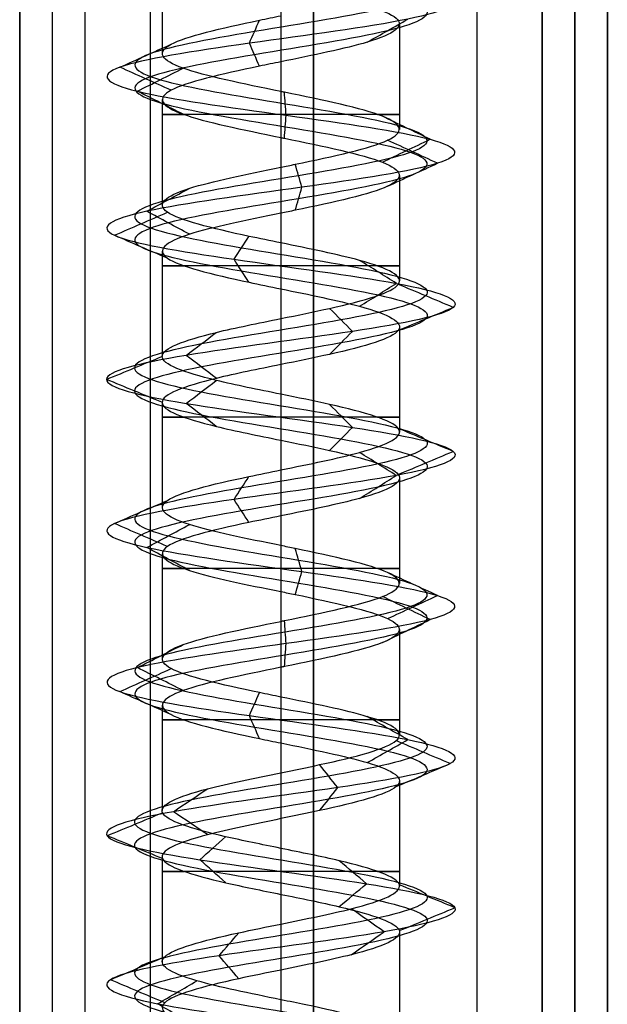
# Model space of a CAD drawing. Header units: millimetres. Extents: x -429 to 422, y -262 to 259.
# Tile 1040 of 1056: x 413 to 422, y 171 to 186. Entities that reach past the tile are written whole.
import ezdxf

# ---------------------------------------------------------------- set-up
doc = ezdxf.new("R2010")
doc.units = ezdxf.units.MM
doc.layers.add('Default', color=7, linetype='Continuous', true_color=0x000000)

msp = doc.modelspace()

# ---------------------------------------------------------------- linework, layer by layer
at = {"layer": 'Default'}
for p, q in [((412.873, 195.065, 823.822), (412.873, -253.935, 823.822)), ((413.373, -253.935, 876.322), (413.373, 195.065, 876.322)), ((416.873, 195.065, 771.822), (416.873, -253.935, 771.822)), ((417.373, -253.935, 876.822), (417.373, 195.065, 876.822)), ((421.373, 194.565, 877.322), (421.373, -253.935, 877.322)), ((421.373, -253.935, 772.322), (421.373, 194.565, 772.322)), ((421.373, 194.565, 876.322), (421.373, -253.935, 876.322)), ((421.373, -253.935, 885.322), (421.373, 194.065, 885.322)), ((421.873, 194.065, 881.322), (421.873, -253.935, 881.322)), ((421.873, 194.065, 824.322), (421.873, -253.935, 824.322))]:
    msp.add_line(p, q, dxfattribs=at)
at = {"layer": 'Default', "color": 9, "true_color": 0xbebcba}
for p, q in [((415.057, 187.273, 845.822), (415.057, 185.658, 845.822)), ((418.688, 186.113, 845.822), (418.688, 184.498, 845.822)), ((416.873, 185.533, 844.005), (416.873, 183.919, 844.003)), ((415.057, 184.954, 845.822), (415.057, 183.34, 845.822)), ((418.688, 183.794, 845.822), (418.688, 182.18, 845.822)), ((416.873, 183.214, 844.003), (416.873, 181.601, 844.011)), ((415.057, 182.634, 845.822), (415.057, 181.022, 845.822)), ((418.688, 181.475, 845.822), (418.688, 179.862, 845.822)), ((416.873, 180.896, 844.011), (416.873, 179.283, 844.007)), ((415.057, 180.318, 845.822), (415.057, 178.704, 845.822)), ((418.688, 179.159, 845.822), (418.688, 177.544, 845.822)), ((416.873, 178.579, 844.007), (416.873, 176.964, 844.002)), ((415.057, 178, 845.822), (415.057, 176.385, 845.822)), ((418.688, 176.84, 845.822), (418.688, 175.224, 845.822)), ((416.873, 176.26, 844.002), (416.873, 174.646, 844.009)), ((415.057, 175.68, 845.822), (415.057, 174.067, 845.822)), ((418.688, 174.52, 845.822), (418.688, 172.907, 845.822)), ((416.873, 173.942, 844.009), (416.873, 172.328, 844.01)), ((415.057, 173.362, 845.822), (415.057, 171.75, 845.822)), ((418.688, 172.203, 845.822), (418.688, 170.589, 845.822)), ((416.873, 171.624, 844.01), (416.873, 170.01, 844.002))]:
    msp.add_line(p, q, dxfattribs=at)
at = {"layer": 'Default', "color": 9, "true_color": 0xbebcba, "extrusion": (0, 1, 0)}
for centre, start, end in [((-416.873, 845.822, 184.726), 270, 35.4392), ((-416.873, 845.822, 184.726), 144.6197, 270), ((-416.873, 845.822, 182.408), 270, 35.2305), ((-416.873, 845.822, 182.408), 144.7021, 270), ((-416.873, 845.822, 180.09), 270, 35.3467), ((-416.873, 845.822, 180.09), 144.6749, 270), ((-416.873, 845.822, 177.771), 270, 35.4895), ((-416.873, 845.822, 177.771), 144.755, 270), ((-416.873, 845.822, 175.453), 270, 35.2736), ((-416.873, 845.822, 175.453), 144.5029, 270), ((-416.873, 845.822, 173.135), 270, 35.2522), ((-416.873, 845.822, 173.135), 144.7143, 270)]:
    msp.add_arc(centre, 1.816, start, end, dxfattribs=at)
at = {"layer": 'Default', "color": 9, "true_color": 0xbebcba}
for points, degree in [([(416.873, 199.97, 843.583), (416.128, 199.848, 843.583), (414.653, 199.603, 844.383), (414.458, 199.235, 846.91), (416.475, 198.867, 848.438), (418.853, 198.499, 847.577), (419.422, 198.132, 845.111), (417.66, 197.764, 843.296), (415.178, 197.396, 843.789), (414.245, 197.028, 846.141), (415.714, 196.66, 848.202), (418.242, 196.293, 848.087), (419.518, 195.925, 845.902), (418.376, 195.557, 843.644), (415.86, 195.189, 843.377), (414.269, 194.821, 845.345), (415.059, 194.454, 847.749), (417.506, 194.086, 848.392), (419.374, 193.718, 846.686), (418.956, 193.35, 844.19), (416.633, 192.983, 843.187), (414.529, 192.615, 844.592), (414.567, 192.247, 847.122), (416.713, 191.879, 848.464), (419.004, 191.511, 847.391), (419.347, 191.144, 844.884), (417.428, 190.776, 843.235), (415.001, 190.408, 843.951), (414.285, 190.04, 846.378), (415.934, 189.673, 848.297), (418.441, 189.305, 847.954), (419.514, 188.937, 845.662), (418.173, 188.569, 843.517), (415.643, 188.201, 843.479), (414.237, 187.834, 845.583), (415.24, 187.466, 847.906), (417.736, 187.098, 848.324), (419.442, 186.73, 846.456), (418.8, 186.362, 844.008), (416.396, 185.995, 843.219), (414.428, 185.627, 844.809), (414.695, 185.259, 847.326), (416.953, 184.891, 848.468), (419.137, 184.524, 847.191), (419.252, 184.156, 844.664), (417.192, 183.788, 843.195), (414.84, 183.42, 844.128), (414.346, 183.052, 846.61), (416.162, 182.685, 848.372), (418.628, 182.317, 847.803), (419.489, 181.949, 845.424), (417.959, 181.581, 843.409), (415.436, 181.213, 843.6), (414.226, 180.846, 845.822), (415.436, 180.478, 848.045), (417.959, 180.11, 848.236), (419.489, 179.742, 846.22), (418.628, 179.375, 843.841), (416.162, 179.007, 843.273), (414.346, 178.639, 845.035), (414.84, 178.271, 847.517), (417.192, 177.903, 848.449), (419.252, 177.536, 846.981), (419.137, 177.168, 844.453), (416.953, 176.8, 843.177), (414.695, 176.432, 844.319), (414.428, 176.064, 846.835), (416.396, 175.697, 848.425), (418.8, 175.329, 847.636), (419.442, 174.961, 845.189), (417.736, 174.593, 843.32), (415.24, 174.226, 843.739), (414.237, 173.858, 846.062), (415.643, 173.49, 848.166), (418.173, 173.122, 848.127), (419.514, 172.754, 845.982), (418.441, 172.387, 843.691), (415.934, 172.019, 843.348), (414.285, 171.651, 845.267), (415.001, 171.283, 847.694), (417.428, 170.916, 848.41), (419.347, 170.548, 846.761), (419.004, 170.18, 844.254), (416.713, 169.812, 843.181), (414.567, 169.444, 844.522), (414.529, 169.077, 847.052), (416.633, 168.709, 848.458), (418.956, 168.341, 847.454), (419.374, 167.973, 844.959), (417.506, 167.605, 843.253), (415.059, 167.238, 843.895), (414.269, 166.87, 846.299), (415.86, 166.502, 848.267), (418.376, 166.134, 848), (419.518, 165.767, 845.742), (418.242, 165.399, 843.557), (415.714, 165.031, 843.443), (414.245, 164.663, 845.503), (415.178, 164.295, 847.855), (417.66, 163.928, 848.349), (419.422, 163.56, 846.533), (418.853, 163.192, 844.067), (416.475, 162.824, 843.206), (414.458, 162.456, 844.735), (414.653, 162.089, 847.262), (416.128, 161.843, 848.062), (416.873, 161.721, 848.062)], 3), ([(416.873, 199.794, 843.156), (415.987, 199.671, 843.156), (414.23, 199.426, 844.109), (413.998, 199.058, 847.116), (416.399, 198.691, 848.936), (419.23, 198.323, 847.912), (419.907, 197.955, 844.976), (417.81, 197.587, 842.815), (414.856, 197.219, 843.402), (413.745, 196.852, 846.202), (415.494, 196.484, 848.655), (418.502, 196.116, 848.518), (420.021, 195.748, 845.917), (418.662, 195.381, 843.23), (415.667, 195.013, 842.912), (413.774, 194.645, 845.254), (414.713, 194.277, 848.116), (417.626, 193.909, 848.881), (419.85, 193.542, 846.85), (419.352, 193.174, 843.879), (416.588, 192.806, 842.685), (414.083, 192.438, 844.358), (414.129, 192.07, 847.37), (416.682, 191.703, 848.967), (419.41, 191.335, 847.689), (419.818, 190.967, 844.705), (417.534, 190.599, 842.742), (414.645, 190.232, 843.595), (413.793, 189.864, 846.483), (415.756, 189.496, 848.768), (418.74, 189.128, 848.36), (420.017, 188.76, 845.632), (418.42, 188.393, 843.078), (415.409, 188.025, 843.033), (413.735, 187.657, 845.537), (414.93, 187.289, 848.302), (417.9, 186.921, 848.8), (419.931, 186.554, 846.576), (419.166, 186.186, 843.663), (416.305, 185.818, 842.724), (413.962, 185.45, 844.617), (414.28, 185.083, 847.612), (416.968, 184.715, 848.971), (419.568, 184.347, 847.452), (419.705, 183.979, 844.443), (417.252, 183.611, 842.695), (414.453, 183.244, 843.805), (413.865, 182.876, 846.759), (416.027, 182.508, 848.857), (418.962, 182.14, 848.18), (419.987, 181.772, 845.348), (418.165, 181.405, 842.95), (415.162, 181.037, 843.177), (413.722, 180.669, 845.822), (415.162, 180.301, 848.468), (418.165, 179.934, 848.695), (419.987, 179.566, 846.296), (418.962, 179.198, 843.464), (416.027, 178.83, 842.788), (413.865, 178.462, 844.885), (414.453, 178.095, 847.839), (417.252, 177.727, 848.949), (419.705, 177.359, 847.201), (419.568, 176.991, 844.193), (416.968, 176.624, 842.673), (414.28, 176.256, 844.033), (413.962, 175.888, 847.028), (416.305, 175.52, 848.921), (419.166, 175.152, 847.981), (419.931, 174.785, 845.068), (417.9, 174.417, 842.844), (414.93, 174.049, 843.342), (413.735, 173.681, 846.107), (415.409, 173.313, 848.612), (418.42, 172.946, 848.566), (420.017, 172.578, 846.012), (418.74, 172.21, 843.285), (415.756, 171.842, 842.877), (413.793, 171.475, 845.161), (414.645, 171.107, 848.05), (417.534, 170.739, 848.902), (419.818, 170.371, 846.939), (419.41, 170.003, 843.955), (416.682, 169.636, 842.678), (414.129, 169.268, 844.275), (414.083, 168.9, 847.286), (416.588, 168.532, 848.959), (419.352, 168.164, 847.765), (419.85, 167.797, 844.795), (417.626, 167.429, 842.764), (414.713, 167.061, 843.528), (413.774, 166.693, 846.39), (415.667, 166.326, 848.733), (418.662, 165.958, 848.415), (420.021, 165.59, 845.727), (418.502, 165.222, 843.126), (415.494, 164.854, 842.99), (413.745, 164.487, 845.442), (414.856, 164.119, 848.242), (417.81, 163.751, 848.83), (419.907, 163.383, 846.668), (419.23, 163.015, 843.733), (416.399, 162.648, 842.709), (413.998, 162.28, 844.528), (414.23, 161.912, 847.535), (415.987, 161.667, 848.488), (416.873, 161.544, 848.488)], 3), ([(416.873, 199.617, 843.583), (416.128, 199.495, 843.583), (414.653, 199.25, 844.383), (414.458, 198.882, 846.909), (416.475, 198.514, 848.438), (418.853, 198.146, 847.577), (419.422, 197.778, 845.111), (417.66, 197.411, 843.296), (415.178, 197.043, 843.789), (414.245, 196.675, 846.141), (415.714, 196.307, 848.202), (418.242, 195.94, 848.087), (419.518, 195.572, 845.902), (418.376, 195.204, 843.644), (415.86, 194.836, 843.377), (414.269, 194.468, 845.345), (415.059, 194.101, 847.749), (417.506, 193.733, 848.392), (419.374, 193.365, 846.686), (418.956, 192.997, 844.19), (416.633, 192.629, 843.187), (414.529, 192.262, 844.592), (414.567, 191.894, 847.122), (416.713, 191.526, 848.464), (419.004, 191.158, 847.391), (419.347, 190.791, 844.884), (417.428, 190.423, 843.235), (415.001, 190.055, 843.951), (414.285, 189.687, 846.378), (415.934, 189.319, 848.297), (418.441, 188.952, 847.954), (419.514, 188.584, 845.662), (418.173, 188.216, 843.517), (415.643, 187.848, 843.479), (414.237, 187.48, 845.583), (415.24, 187.113, 847.905), (417.736, 186.745, 848.324), (419.442, 186.377, 846.456), (418.8, 186.009, 844.008), (416.396, 185.642, 843.219), (414.428, 185.274, 844.809), (414.695, 184.906, 847.326), (416.953, 184.538, 848.468), (419.137, 184.17, 847.191), (419.252, 183.803, 844.664), (417.192, 183.435, 843.195), (414.84, 183.067, 844.128), (414.346, 182.699, 846.61), (416.162, 182.331, 848.372), (418.628, 181.964, 847.803), (419.489, 181.596, 845.424), (417.959, 181.228, 843.409), (415.436, 180.86, 843.6), (414.226, 180.493, 845.822), (415.436, 180.125, 848.045), (417.959, 179.757, 848.236), (419.489, 179.389, 846.22), (418.628, 179.021, 843.841), (416.162, 178.654, 843.273), (414.346, 178.286, 845.035), (414.84, 177.918, 847.517), (417.192, 177.55, 848.449), (419.252, 177.183, 846.981), (419.137, 176.815, 844.453), (416.953, 176.447, 843.177), (414.695, 176.079, 844.319), (414.428, 175.711, 846.835), (416.396, 175.344, 848.425), (418.8, 174.976, 847.636), (419.442, 174.608, 845.189), (417.736, 174.24, 843.32), (415.24, 173.872, 843.739), (414.237, 173.505, 846.062), (415.643, 173.137, 848.166), (418.173, 172.769, 848.127), (419.514, 172.401, 845.982), (418.441, 172.034, 843.691), (415.934, 171.666, 843.348), (414.285, 171.298, 845.267), (415.001, 170.93, 847.694), (417.428, 170.562, 848.41), (419.347, 170.195, 846.761), (419.004, 169.827, 844.254), (416.713, 169.459, 843.181), (414.567, 169.091, 844.522), (414.529, 168.723, 847.052), (416.633, 168.356, 848.458), (418.956, 167.988, 847.454), (419.374, 167.62, 844.959), (417.506, 167.252, 843.253), (415.059, 166.885, 843.895), (414.269, 166.517, 846.299), (415.86, 166.149, 848.267), (418.376, 165.781, 848), (419.518, 165.413, 845.742), (418.242, 165.046, 843.557), (415.714, 164.678, 843.443), (414.245, 164.31, 845.503), (415.178, 163.942, 847.855), (417.66, 163.574, 848.349), (419.422, 163.207, 846.533), (418.853, 162.839, 844.067), (416.475, 162.471, 843.206), (414.458, 162.103, 844.735), (414.653, 161.736, 847.262), (416.128, 161.49, 848.062), (416.873, 161.368, 848.062)], 3), ([(416.873, 186.692, 847.638), (416.873, 185.885, 847.638), (416.873, 185.078, 847.638)], 2), ([(416.391, 185.818, 843.196), (416.442, 185.935, 843.475), (416.494, 186.053, 843.754), (416.545, 186.17, 844.032)], 3), ([(418.196, 185.833, 844.576), (418.403, 185.951, 844.382), (418.61, 186.068, 844.187), (418.817, 186.186, 843.992)], 3), ([(414.406, 185.45, 844.8), (414.668, 185.568, 844.909), (414.93, 185.685, 845.017), (415.192, 185.802, 845.126)], 3), ([(416.545, 185.465, 844.035), (416.494, 185.583, 843.755), (416.443, 185.701, 843.475), (416.391, 185.818, 843.196)], 3), ([(415.194, 185.097, 845.127), (414.931, 185.215, 845.018), (414.668, 185.333, 844.909), (414.406, 185.45, 844.8)], 3), ([(414.675, 185.083, 847.339), (414.909, 185.2, 847.178), (415.143, 185.318, 847.016), (415.377, 185.435, 846.855)], 3), ([(415.377, 184.73, 846.854), (415.143, 184.847, 847.016), (414.909, 184.965, 847.177), (414.675, 185.083, 847.339)], 3), ([(416.953, 184.715, 848.491), (416.945, 184.832, 848.207), (416.936, 184.95, 847.922), (416.927, 185.068, 847.638)], 3), ([(416.927, 184.362, 847.638), (416.936, 184.479, 847.922), (416.945, 184.597, 848.207), (416.953, 184.715, 848.491)], 3), ([(419.158, 184.347, 847.204), (418.914, 184.465, 847.056), (418.671, 184.582, 846.909), (418.427, 184.7, 846.762)], 3), ([(416.873, 184.374, 847.638), (416.873, 183.567, 847.638), (416.873, 182.76, 847.638)], 2), ([(418.427, 183.994, 846.762), (418.671, 184.112, 846.909), (418.914, 184.229, 847.056), (419.158, 184.347, 847.204)], 3), ([(419.273, 183.979, 844.653), (419.018, 184.097, 844.778), (418.762, 184.214, 844.902), (418.507, 184.332, 845.027)], 3), ([(417.194, 183.611, 843.171), (417.16, 183.729, 843.453), (417.126, 183.846, 843.736), (417.092, 183.964, 844.018)], 3), ([(418.507, 183.627, 845.027), (418.762, 183.744, 844.902), (419.018, 183.862, 844.778), (419.273, 183.979, 844.653)], 3), ([(414.821, 183.244, 844.113), (415.039, 183.361, 844.294), (415.258, 183.479, 844.476), (415.476, 183.596, 844.658)], 3), ([(417.092, 183.259, 844.018), (417.126, 183.376, 843.736), (417.16, 183.494, 843.453), (417.194, 183.611, 843.171)], 3), ([(414.323, 182.876, 846.617), (414.594, 182.993, 846.532), (414.865, 183.111, 846.448), (415.136, 183.228, 846.363)], 3), ([(415.476, 182.891, 844.658), (415.258, 183.009, 844.476), (415.039, 183.126, 844.294), (414.821, 183.244, 844.113)], 3), ([(415.136, 182.524, 846.363), (414.865, 182.641, 846.448), (414.594, 182.758, 846.532), (414.323, 182.876, 846.617)], 3), ([(416.156, 182.508, 848.394), (416.232, 182.625, 848.121), (416.308, 182.743, 847.848), (416.384, 182.86, 847.575)], 3), ([(416.384, 182.156, 847.575), (416.308, 182.273, 847.848), (416.232, 182.391, 848.121), (416.156, 182.508, 848.394)], 3), ([(418.643, 182.14, 847.821), (418.455, 182.258, 847.609), (418.267, 182.375, 847.396), (418.079, 182.492, 847.184)], 3), ([(416.873, 182.056, 847.638), (416.873, 181.249, 847.638), (416.873, 180.442, 847.638)], 2), ([(418.079, 181.789, 847.184), (418.267, 181.906, 847.397), (418.455, 182.023, 847.609), (418.643, 182.14, 847.821)], 3), ([(419.512, 181.772, 845.42), (419.232, 181.89, 845.463), (418.952, 182.007, 845.506), (418.672, 182.124, 845.548)], 3), ([(417.969, 181.405, 843.387), (417.852, 181.522, 843.646), (417.736, 181.639, 843.904), (417.62, 181.756, 844.162)], 3), ([(418.672, 181.421, 845.548), (418.952, 181.538, 845.506), (419.232, 181.655, 845.463), (419.512, 181.772, 845.42)], 3), ([(417.62, 181.053, 844.162), (417.736, 181.17, 843.904), (417.852, 181.288, 843.646), (417.969, 181.405, 843.387)], 3), ([(415.423, 181.037, 843.58), (415.577, 181.154, 843.818), (415.73, 181.271, 844.056), (415.884, 181.388, 844.293)], 3), ([(414.202, 180.669, 845.822), (414.486, 180.786, 845.822), (414.769, 180.903, 845.822), (415.052, 181.02, 845.822)], 3), ([(415.884, 180.686, 844.293), (415.73, 180.803, 844.056), (415.577, 180.92, 843.818), (415.423, 181.037, 843.58)], 3), ([(415.052, 180.318, 845.822), (414.769, 180.435, 845.822), (414.486, 180.552, 845.822), (414.202, 180.669, 845.822)], 3), ([(415.423, 180.301, 848.065), (415.576, 180.418, 847.827), (415.73, 180.535, 847.589), (415.884, 180.653, 847.351)], 3), ([(415.884, 179.95, 847.351), (415.73, 180.067, 847.589), (415.576, 180.184, 847.827), (415.423, 180.301, 848.065)], 3), ([(417.969, 179.934, 848.257), (417.852, 180.051, 847.999), (417.736, 180.168, 847.741), (417.62, 180.285, 847.482)], 3), ([(417.62, 179.582, 847.482), (417.736, 179.699, 847.741), (417.852, 179.816, 847.999), (417.969, 179.934, 848.257)], 3), ([(419.512, 179.566, 846.224), (419.232, 179.683, 846.181), (418.951, 179.801, 846.139), (418.671, 179.918, 846.096)], 3), ([(416.873, 179.738, 847.638), (416.873, 178.931, 847.638), (416.873, 178.124, 847.638)], 2), ([(418.643, 179.198, 843.823), (418.455, 179.315, 844.036), (418.267, 179.433, 844.249), (418.078, 179.55, 844.461)], 3), ([(418.671, 179.214, 846.096), (418.952, 179.331, 846.139), (419.232, 179.449, 846.181), (419.512, 179.566, 846.224)], 3), ([(416.156, 178.83, 843.25), (416.232, 178.948, 843.523), (416.308, 179.065, 843.797), (416.384, 179.182, 844.07)], 3), ([(418.079, 178.846, 844.461), (418.267, 178.963, 844.248), (418.455, 179.081, 844.036), (418.643, 179.198, 843.823)], 3), ([(414.323, 178.462, 845.028), (414.594, 178.58, 845.112), (414.865, 178.697, 845.197), (415.136, 178.815, 845.281)], 3), ([(416.384, 178.478, 844.07), (416.308, 178.595, 843.797), (416.232, 178.713, 843.524), (416.156, 178.83, 843.25)], 3), ([(415.137, 178.11, 845.281), (414.866, 178.228, 845.197), (414.594, 178.345, 845.112), (414.323, 178.462, 845.028)], 3), ([(414.821, 178.095, 847.532), (415.04, 178.212, 847.35), (415.258, 178.33, 847.168), (415.476, 178.447, 846.986)], 3), ([(415.476, 177.742, 846.986), (415.258, 177.86, 847.168), (415.04, 177.977, 847.35), (414.821, 178.095, 847.532)], 3), ([(417.194, 177.727, 848.473), (417.16, 177.844, 848.191), (417.126, 177.962, 847.909), (417.092, 178.08, 847.626)], 3), ([(417.092, 177.374, 847.626), (417.126, 177.492, 847.908), (417.16, 177.609, 848.191), (417.194, 177.727, 848.473)], 3), ([(419.273, 177.359, 846.991), (419.018, 177.477, 846.867), (418.762, 177.594, 846.742), (418.507, 177.712, 846.618)], 3), ([(416.873, 177.419, 847.638), (416.873, 176.612, 847.638), (416.873, 175.805, 847.638)], 2), ([(419.158, 176.991, 844.441), (418.915, 177.109, 844.588), (418.671, 177.226, 844.735), (418.428, 177.344, 844.882)], 3), ([(418.507, 177.006, 846.618), (418.762, 177.124, 846.742), (419.018, 177.242, 846.867), (419.273, 177.359, 846.991)], 3), ([(416.953, 176.624, 843.153), (416.945, 176.741, 843.437), (416.936, 176.859, 843.721), (416.928, 176.976, 844.005)], 3), ([(418.428, 176.639, 844.882), (418.671, 176.756, 844.735), (418.915, 176.874, 844.588), (419.158, 176.991, 844.441)], 3), ([(414.675, 176.256, 844.305), (414.909, 176.373, 844.467), (415.143, 176.491, 844.628), (415.377, 176.608, 844.79)], 3), ([(416.928, 176.271, 844.005), (416.936, 176.388, 843.721), (416.945, 176.506, 843.437), (416.953, 176.624, 843.153)], 3), ([(414.406, 175.888, 846.844), (414.668, 176.005, 846.735), (414.931, 176.123, 846.627), (415.193, 176.24, 846.518)], 3), ([(415.377, 175.903, 844.79), (415.143, 176.021, 844.628), (414.909, 176.138, 844.467), (414.675, 176.256, 844.305)], 3), ([(415.193, 175.535, 846.518), (414.931, 175.653, 846.627), (414.668, 175.77, 846.735), (414.406, 175.888, 846.844)], 3), ([(416.391, 175.52, 848.449), (416.442, 175.638, 848.169), (416.494, 175.755, 847.89), (416.545, 175.873, 847.61)], 3), ([(416.545, 175.168, 847.611), (416.494, 175.285, 847.89), (416.442, 175.403, 848.169), (416.391, 175.52, 848.449)], 3), ([(418.817, 175.152, 847.652), (418.61, 175.27, 847.458), (418.403, 175.387, 847.263), (418.197, 175.505, 847.069)], 3), ([(416.873, 175.101, 847.638), (416.873, 174.294, 847.638), (416.873, 173.487, 847.638)], 2), ([(418.197, 174.8, 847.069), (418.404, 174.918, 847.263), (418.61, 175.035, 847.458), (418.817, 175.152, 847.652)], 3), ([(419.465, 174.785, 845.183), (419.19, 174.902, 845.251), (418.914, 175.019, 845.319), (418.639, 175.137, 845.387)], 3), ([(417.744, 174.417, 843.298), (417.651, 174.534, 843.566), (417.559, 174.651, 843.834), (417.466, 174.769, 844.102)], 3), ([(418.639, 174.433, 845.387), (418.914, 174.55, 845.319), (419.19, 174.667, 845.251), (419.465, 174.785, 845.183)], 3), ([(415.226, 174.049, 843.72), (415.401, 174.166, 843.943), (415.575, 174.283, 844.166), (415.75, 174.401, 844.39)], 3), ([(417.466, 174.065, 844.102), (417.559, 174.182, 843.834), (417.651, 174.3, 843.566), (417.744, 174.417, 843.298)], 3), ([(414.213, 173.681, 846.064), (414.495, 173.798, 846.038), (414.777, 173.915, 846.013), (415.059, 174.033, 845.987)], 3), ([(415.75, 173.697, 844.389), (415.575, 173.815, 844.166), (415.401, 173.932, 843.943), (415.226, 174.049, 843.72)], 3), ([(415.059, 173.33, 845.987), (414.777, 173.447, 846.013), (414.495, 173.564, 846.038), (414.213, 173.681, 846.064)], 3), ([(415.632, 173.313, 848.187), (415.763, 173.43, 847.936), (415.895, 173.548, 847.685), (416.026, 173.665, 847.435)], 3), ([(416.026, 172.962, 847.435), (415.895, 173.079, 847.685), (415.763, 173.196, 847.936), (415.632, 173.313, 848.187)], 3), ([(418.184, 172.946, 848.148), (418.045, 173.063, 847.902), (417.906, 173.18, 847.655), (417.767, 173.297, 847.408)], 3), ([(417.767, 172.595, 847.408), (417.906, 172.712, 847.655), (418.045, 172.829, 847.902), (418.184, 172.946, 848.148)], 3), ([(419.538, 172.578, 845.983), (419.255, 172.695, 845.966), (418.973, 172.812, 845.949), (418.69, 172.929, 845.932)], 3), ([(416.873, 172.783, 847.638), (416.873, 171.976, 847.638), (416.873, 171.169, 847.638)], 2), ([(418.455, 172.21, 843.671), (418.287, 172.327, 843.9), (418.119, 172.444, 844.128), (417.951, 172.562, 844.356)], 3), ([(418.69, 172.227, 845.932), (418.973, 172.344, 845.949), (419.255, 172.461, 845.966), (419.538, 172.578, 845.983)], 3), ([(417.951, 171.859, 844.356), (418.119, 171.976, 844.128), (418.287, 172.093, 843.9), (418.455, 172.21, 843.671)], 3), ([(415.926, 171.842, 843.325), (416.026, 171.96, 843.591), (416.127, 172.077, 843.856), (416.227, 172.194, 844.121)], 3), ([(414.262, 171.475, 845.262), (414.539, 171.592, 845.321), (414.816, 171.709, 845.381), (415.094, 171.826, 845.44)], 3), ([(416.227, 171.491, 844.121), (416.127, 171.608, 843.856), (416.026, 171.725, 843.591), (415.926, 171.842, 843.325)], 3), ([(415.094, 171.123, 845.44), (414.817, 171.24, 845.381), (414.539, 171.357, 845.321), (414.262, 171.475, 845.262)], 3), ([(414.984, 171.107, 847.71), (415.185, 171.224, 847.51), (415.386, 171.341, 847.309), (415.586, 171.459, 847.108)], 3), ([(415.587, 170.755, 847.108), (415.386, 170.872, 847.309), (415.185, 170.989, 847.51), (414.984, 171.107, 847.71)], 3)]:
    msp.add_open_spline(points, degree=degree, dxfattribs=at)
at = {"layer": 'Default'}
for points in [[(412.873, 195.065, 771.822), (412.873, -29.435, 771.822), (412.873, -253.935, 771.822)], [(412.873, -253.935, 875.822), (412.873, -29.435, 875.822), (412.873, 195.065, 875.822)], [(413.873, -253.935, 876.822), (413.873, -29.435, 876.822), (413.873, 195.065, 876.822)], [(414.873, 195.065, 845.822), (414.873, 172.565, 845.822), (414.873, 150.065, 845.822)], [(417.373, 195.065, 848.322), (417.373, 172.565, 848.322), (417.373, 150.065, 848.322)], [(417.373, 195.065, 843.322), (417.373, 172.565, 843.322), (417.373, 150.065, 843.322)], [(419.873, 195.065, 845.822), (419.873, 172.565, 845.822), (419.873, 150.065, 845.822)], [(420.873, 195.065, 876.822), (420.873, -29.435, 876.822), (420.873, -253.935, 876.822)], [(420.873, 195.065, 876.822), (420.873, -29.435, 876.822), (420.873, -253.935, 876.822)], [(420.873, -253.935, 771.822), (420.873, -29.435, 771.822), (420.873, 195.065, 771.822)], [(420.873, 194.065, 885.822), (420.873, -29.935, 885.822), (420.873, -253.935, 885.822)], [(421.873, 194.065, 877.822), (421.873, -29.935, 877.822), (421.873, -253.935, 877.822)], [(421.873, -253.935, 884.822), (421.873, -29.935, 884.822), (421.873, 194.065, 884.822)], [(421.873, 194.065, 772.822), (421.873, -29.935, 772.822), (421.873, -253.935, 772.822)], [(421.873, -253.935, 875.822), (421.873, -29.935, 875.822), (421.873, 194.065, 875.822)]]:
    msp.add_open_spline(points, degree=2, dxfattribs=at)
at = {"layer": 'Default', "color": 9, "true_color": 0xbebcba}
for points, knots in [([(416.873, 186.692, 847.638), (417.074, 186.651, 847.639), (417.879, 186.488, 847.515), (418.955, 186.202, 846.336), (418.466, 185.856, 844.473), (417.365, 185.634, 844.01), (416.873, 185.533, 844.005)], [-16.728505, -16.728505, -16.728505, -16.728505, -15.8438, -13.189681, -10.535562, -8.367307, -8.367307, -8.367307, -8.367307]), ([(416.873, 185.078, 847.638), (416.29, 185.197, 847.637), (415.706, 185.316, 847.332), (415.375, 185.435, 846.853), (415.034, 185.557, 846.359), (414.962, 185.68, 845.679), (415.192, 185.802, 845.125), (415.422, 185.925, 844.57), (415.953, 186.048, 844.14), (416.544, 186.17, 844.032), (416.652, 186.193, 844.013), (416.762, 186.215, 844.004), (416.873, 186.238, 844.005)], [-15.632466, -15.632466, -15.632466, -15.632466, -13.228322, -13.228322, -13.228322, -10.743345, -10.743345, -10.743345, -8.258283, -8.258283, -8.258283, -7.803231, -7.803231, -7.803231, -7.803231]), ([(416.873, 185.533, 844.005), (416.762, 185.511, 844.004), (416.051, 185.366, 844.062), (414.89, 185.098, 845), (415.104, 184.734, 847.018), (416.29, 184.493, 847.637), (416.873, 184.374, 847.638)], [-8.367307, -8.367307, -8.367307, -8.367307, -7.881443, -5.227324, -2.573205, 0, 0, 0, 0]), ([(416.873, 183.919, 844.003), (416.946, 183.934, 844.003), (417.02, 183.949, 844.007), (417.092, 183.963, 844.015), (417.689, 184.086, 844.088), (418.245, 184.209, 844.484), (418.508, 184.331, 845.024), (418.771, 184.454, 845.564), (418.74, 184.576, 846.247), (418.429, 184.699, 846.761), (418.118, 184.822, 847.275), (417.528, 184.944, 847.619), (416.927, 185.067, 847.637), (416.909, 185.071, 847.638), (416.891, 185.074, 847.638), (416.873, 185.078, 847.638)], [-7.832008, -7.832008, -7.832008, -7.832008, -7.528171, -7.528171, -7.528171, -5.043059, -5.043059, -5.043059, -2.557914, -2.557914, -2.557914, -0.07214, -0.07214, -0.07214, 0, 0, 0, 0]), ([(416.873, 184.374, 847.638), (416.891, 184.37, 847.638), (417.51, 184.244, 847.63), (418.709, 183.995, 846.93), (418.802, 183.627, 844.881), (417.621, 183.367, 844.039), (416.946, 183.229, 844.003), (416.873, 183.214, 844.003)], [-16.737468, -16.737468, -16.737468, -16.737468, -16.657, -14.001537, -11.346073, -8.690609, -8.366026, -8.366026, -8.366026, -8.366026]), ([(416.873, 182.76, 847.638), (416.708, 182.793, 847.639), (416.544, 182.827, 847.619), (416.386, 182.86, 847.575), (415.807, 182.983, 847.413), (415.316, 183.105, 846.937), (415.137, 183.228, 846.363), (414.959, 183.351, 845.79), (415.092, 183.473, 845.119), (415.476, 183.596, 844.657), (415.814, 183.703, 844.252), (416.345, 183.811, 844.008), (416.873, 183.919, 844.003)], [-15.63939, -15.63939, -15.63939, -15.63939, -14.986777, -14.986777, -14.986777, -12.500257, -12.500257, -12.500257, -10.013878, -10.013878, -10.013878, -7.832008, -7.832008, -7.832008, -7.832008]), ([(416.873, 183.214, 844.003), (416.345, 183.107, 844.008), (415.209, 182.877, 844.53), (414.825, 182.524, 846.461), (415.941, 182.245, 847.543), (416.708, 182.089, 847.639), (416.873, 182.056, 847.638)], [-8.366026, -8.366026, -8.366026, -8.366026, -6.035145, -3.379681, -0.724217, 0, 0, 0, 0]), ([(416.873, 181.601, 844.011), (417.13, 181.653, 844.01), (417.387, 181.705, 844.061), (417.619, 181.757, 844.165), (418.167, 181.879, 844.412), (418.58, 182.002, 844.956), (418.671, 182.125, 845.55), (418.761, 182.247, 846.143), (418.528, 182.37, 846.786), (418.079, 182.492, 847.185), (417.752, 182.581, 847.474), (417.311, 182.67, 847.634), (416.873, 182.76, 847.638)], [-7.800135, -7.800135, -7.800135, -7.800135, -6.744518, -6.744518, -6.744518, -4.258999, -4.258999, -4.258999, -1.773551, -1.773551, -1.773551, 0, 0, 0, 0]), ([(416.873, 182.056, 847.638), (417.311, 181.966, 847.634), (418.359, 181.755, 847.253), (418.994, 181.42, 845.501), (417.991, 181.123, 844.18), (417.13, 180.949, 844.01), (416.873, 180.896, 844.011)], [-16.6743, -16.6743, -16.6743, -16.6743, -14.752232, -12.106272, -9.460311, -8.336702, -8.336702, -8.336702, -8.336702]), ([(416.873, 180.442, 847.638), (416.524, 180.512, 847.637), (416.175, 180.583, 847.54), (415.885, 180.653, 847.352), (415.381, 180.776, 847.026), (415.054, 180.899, 846.425), (415.054, 181.021, 845.824), (415.054, 181.144, 845.224), (415.381, 181.266, 844.623), (415.885, 181.389, 844.297), (416.175, 181.46, 844.109), (416.524, 181.53, 844.012), (416.873, 181.601, 844.011)], [-15.596644, -15.596644, -15.596644, -15.596644, -14.202599, -14.202599, -14.202599, -11.716491, -11.716491, -11.716491, -9.230365, -9.230365, -9.230365, -7.800135, -7.800135, -7.800135, -7.800135]), ([(416.873, 180.896, 844.011), (416.524, 180.826, 844.012), (415.569, 180.633, 844.277), (414.727, 180.317, 845.824), (415.569, 180.001, 847.372), (416.524, 179.808, 847.637), (416.873, 179.738, 847.638)], [-8.336702, -8.336702, -8.336702, -8.336702, -6.814351, -4.168391, -1.52243, 0, 0, 0, 0]), ([(416.873, 179.283, 844.007), (417.311, 179.372, 844.012), (417.752, 179.461, 844.172), (418.078, 179.55, 844.462), (418.528, 179.673, 844.86), (418.761, 179.795, 845.503), (418.67, 179.918, 846.098), (418.58, 180.04, 846.692), (418.166, 180.163, 847.236), (417.618, 180.286, 847.483), (417.386, 180.338, 847.588), (417.129, 180.39, 847.639), (416.873, 180.442, 847.638)], [-7.799216, -7.799216, -7.799216, -7.799216, -5.994064, -5.994064, -5.994064, -3.50751, -3.50751, -3.50751, -1.020957, -1.020957, -1.020957, 0, 0, 0, 0]), ([(416.873, 179.738, 847.638), (417.129, 179.686, 847.639), (417.991, 179.511, 847.468), (418.993, 179.214, 846.147), (418.359, 178.879, 844.393), (417.311, 178.668, 844.012), (416.873, 178.579, 844.007)], [-16.700027, -16.700027, -16.700027, -16.700027, -15.575873, -12.926078, -10.276284, -8.352092, -8.352092, -8.352092, -8.352092]), ([(416.873, 178.124, 847.638), (416.344, 178.231, 847.634), (415.813, 178.339, 847.39), (415.475, 178.447, 846.985), (415.091, 178.569, 846.524), (414.957, 178.692, 845.854), (415.136, 178.815, 845.281), (415.315, 178.937, 844.707), (415.805, 179.06, 844.231), (416.384, 179.182, 844.07), (416.542, 179.216, 844.026), (416.707, 179.249, 844.006), (416.873, 179.283, 844.007)], [-15.613516, -15.613516, -15.613516, -15.613516, -13.450016, -13.450016, -13.450016, -10.965036, -10.965036, -10.965036, -8.479929, -8.479929, -8.479929, -7.799216, -7.799216, -7.799216, -7.799216]), ([(416.873, 178.579, 844.007), (416.707, 178.545, 844.006), (415.94, 178.389, 844.101), (414.824, 178.11, 845.183), (415.208, 177.758, 847.113), (416.344, 177.527, 847.634), (416.873, 177.419, 847.638)], [-8.352092, -8.352092, -8.352092, -8.352092, -7.626489, -4.976694, -2.3269, 0, 0, 0, 0]), ([(416.873, 176.964, 844.002), (416.891, 176.968, 844.002), (416.909, 176.972, 844.002), (416.928, 176.976, 844.003), (417.528, 177.098, 844.021), (418.118, 177.221, 844.366), (418.429, 177.343, 844.88), (418.739, 177.466, 845.394), (418.77, 177.589, 846.077), (418.507, 177.711, 846.617), (418.244, 177.834, 847.157), (417.687, 177.956, 847.554), (417.091, 178.079, 847.626), (417.018, 178.094, 847.635), (416.946, 178.109, 847.639), (416.873, 178.124, 847.638)], [-7.821874, -7.821874, -7.821874, -7.821874, -7.745852, -7.745852, -7.745852, -5.260587, -5.260587, -5.260587, -2.774999, -2.774999, -2.774999, -0.288897, -0.288897, -0.288897, 0, 0, 0, 0]), ([(416.873, 177.419, 847.638), (416.946, 177.405, 847.639), (417.62, 177.267, 847.602), (418.801, 177.007, 846.76), (418.709, 176.639, 844.711), (417.51, 176.39, 844.01), (416.891, 176.264, 844.002), (416.873, 176.26, 844.002)], [-16.732463, -16.732463, -16.732463, -16.732463, -16.410685, -13.756016, -11.101346, -8.446676, -8.365482, -8.365482, -8.365482, -8.365482]), ([(416.873, 175.805, 847.638), (416.763, 175.828, 847.639), (416.654, 175.85, 847.63), (416.546, 175.872, 847.61), (415.955, 175.995, 847.502), (415.423, 176.117, 847.072), (415.193, 176.24, 846.517), (414.963, 176.363, 845.962), (415.035, 176.485, 845.282), (415.376, 176.608, 844.788), (415.707, 176.727, 844.308), (416.29, 176.845, 844.004), (416.873, 176.964, 844.002)], [-15.637448, -15.637448, -15.637448, -15.637448, -15.20352, -15.20352, -15.20352, -12.717212, -12.717212, -12.717212, -10.231282, -10.231282, -10.231282, -7.821874, -7.821874, -7.821874, -7.821874]), ([(416.873, 176.26, 844.002), (416.29, 176.141, 844.004), (415.105, 175.9, 844.623), (414.891, 175.536, 846.642), (416.052, 175.268, 847.58), (416.763, 175.123, 847.639), (416.873, 175.101, 847.638)], [-8.365482, -8.365482, -8.365482, -8.365482, -5.792006, -3.137337, -0.482667, 0, 0, 0, 0]), ([(416.873, 174.646, 844.009), (417.075, 174.687, 844.007), (417.276, 174.728, 844.038), (417.466, 174.769, 844.104), (418.034, 174.891, 844.299), (418.495, 175.014, 844.804), (418.639, 175.137, 845.387), (418.782, 175.259, 845.97), (418.609, 175.382, 846.631), (418.197, 175.504, 847.068), (417.861, 175.605, 847.426), (417.365, 175.705, 847.633), (416.873, 175.805, 847.638)], [-7.807043, -7.807043, -7.807043, -7.807043, -6.976358, -6.976358, -6.976358, -4.491104, -4.491104, -4.491104, -2.005998, -2.005998, -2.005998, 0, 0, 0, 0]), ([(416.873, 175.101, 847.638), (417.365, 175.001, 847.633), (418.467, 174.778, 847.172), (418.956, 174.433, 845.309), (417.88, 174.146, 844.131), (417.075, 173.983, 844.007), (416.873, 173.942, 844.009)], [-16.686845, -16.686845, -16.686845, -16.686845, -14.522661, -11.874883, -9.227105, -8.342327, -8.342327, -8.342327, -8.342327]), ([(416.873, 173.487, 847.638), (416.579, 173.547, 847.638), (416.285, 173.606, 847.571), (416.027, 173.666, 847.435), (415.496, 173.788, 847.156), (415.116, 173.911, 846.587), (415.061, 174.033, 845.989), (415.007, 174.156, 845.39), (415.278, 174.278, 844.762), (415.751, 174.401, 844.392), (416.066, 174.483, 844.145), (416.47, 174.564, 844.012), (416.873, 174.646, 844.009)], [-15.604917, -15.604917, -15.604917, -15.604917, -14.435106, -14.435106, -14.435106, -11.948704, -11.948704, -11.948704, -9.462258, -9.462258, -9.462258, -7.807043, -7.807043, -7.807043, -7.807043]), ([(416.873, 173.942, 844.009), (416.47, 173.86, 844.012), (415.459, 173.656, 844.344), (414.736, 173.329, 846.018), (415.68, 173.025, 847.432), (416.579, 172.842, 847.638), (416.873, 172.783, 847.638)], [-8.342327, -8.342327, -8.342327, -8.342327, -6.579327, -3.931549, -1.283771, 0, 0, 0, 0]), ([(416.873, 172.328, 844.01), (417.257, 172.406, 844.012), (417.643, 172.484, 844.132), (417.951, 172.562, 844.359), (418.434, 172.685, 844.715), (418.724, 172.807, 845.334), (418.688, 172.93, 845.934), (418.652, 173.053, 846.534), (418.289, 173.175, 847.114), (417.766, 173.298, 847.409), (417.497, 173.361, 847.561), (417.185, 173.424, 847.638), (416.873, 173.487, 847.638)], [-7.797326, -7.797326, -7.797326, -7.797326, -6.217085, -6.217085, -6.217085, -3.730727, -3.730727, -3.730727, -1.244416, -1.244416, -1.244416, 0, 0, 0, 0]), ([(416.873, 172.783, 847.638), (417.185, 172.72, 847.638), (418.103, 172.534, 847.413), (419.014, 172.226, 845.954), (418.25, 171.903, 844.321), (417.257, 171.702, 844.012), (416.873, 171.624, 844.01)], [-16.681719, -16.681719, -16.681719, -16.681719, -15.318312, -12.671297, -10.024281, -8.341619, -8.341619, -8.341619, -8.341619]), ([(416.873, 171.169, 847.638), (416.398, 171.266, 847.633), (415.921, 171.362, 847.443), (415.586, 171.459, 847.108), (415.162, 171.581, 846.684), (414.968, 171.704, 846.028), (415.094, 171.827, 845.441), (415.22, 171.949, 844.854), (415.666, 172.072, 844.335), (416.228, 172.194, 844.123), (416.432, 172.239, 844.045), (416.652, 172.284, 844.008), (416.873, 172.328, 844.01)], [-15.601562, -15.601562, -15.601562, -15.601562, -13.67352, -13.67352, -13.67352, -11.188318, -11.188318, -11.188318, -8.70298, -8.70298, -8.70298, -7.797326, -7.797326, -7.797326, -7.797326]), ([(416.873, 171.624, 844.01), (416.652, 171.58, 844.008), (415.828, 171.412, 844.147), (414.775, 171.122, 845.372), (415.314, 170.781, 847.2), (416.398, 170.562, 847.633), (416.873, 170.465, 847.638)], [-8.341619, -8.341619, -8.341619, -8.341619, -7.377266, -4.730251, -2.083235, 0, 0, 0, 0]), ([(416.873, 170.01, 844.002), (417.437, 170.125, 844.005), (418.003, 170.24, 844.289), (418.337, 170.355, 844.743), (418.693, 170.478, 845.227), (418.785, 170.601, 845.905), (418.572, 170.723, 846.466), (418.359, 170.846, 847.028), (417.84, 170.968, 847.474), (417.253, 171.091, 847.6), (417.128, 171.117, 847.627), (417.001, 171.143, 847.639), (416.873, 171.169, 847.638)], [-7.812655, -7.812655, -7.812655, -7.812655, -5.479147, -5.479147, -5.479147, -2.993053, -2.993053, -2.993053, -0.506657, -0.506657, -0.506657, 0, 0, 0, 0])]:
    msp.add_open_spline(points, degree=3, knots=knots, dxfattribs=at)

doc.saveas('drawing.dxf')
